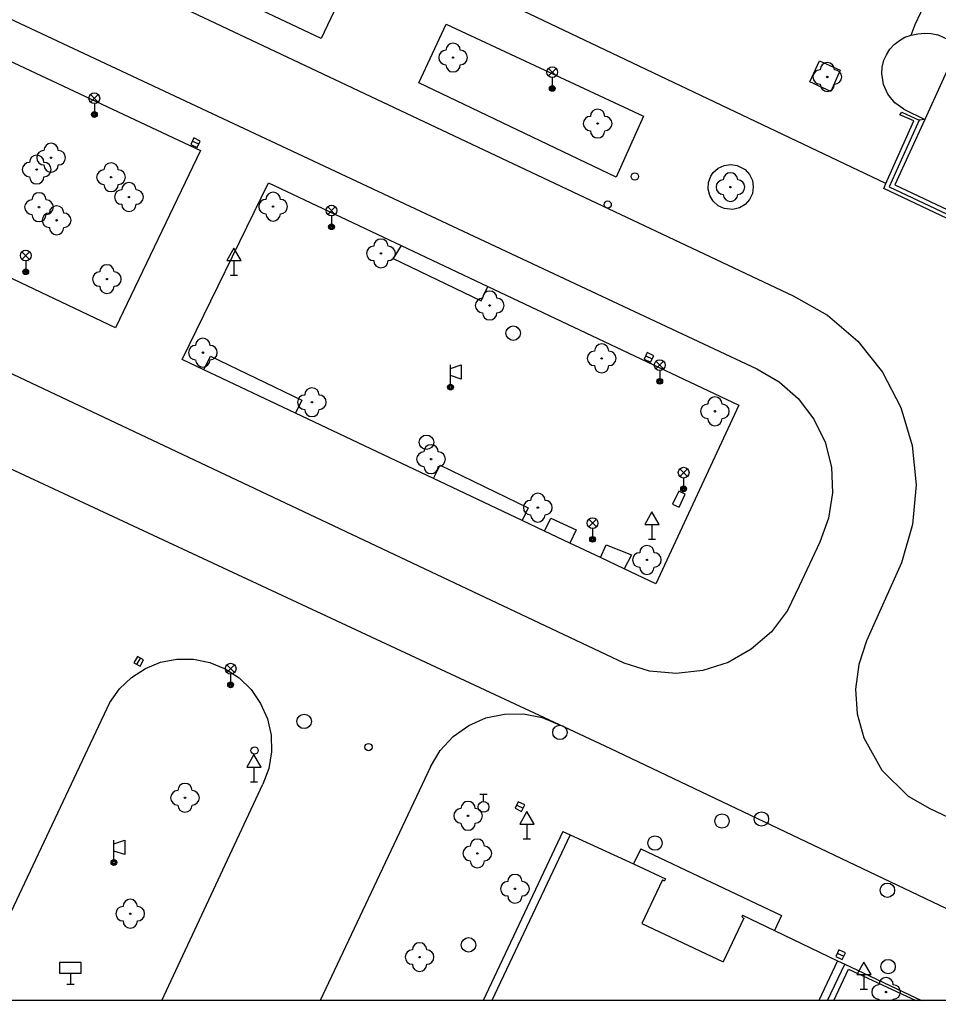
# Model space of a CAD drawing. Extents: x -600309 to -598967, y -1161267 to -1160292.
# Drawn here: x -600168.5 to -600104.8, y -1161267 to -1161199 of the extents above; entities that cross this region are included whole.
import ezdxf

# ---------------------------------------------------------------- set-up
doc = ezdxf.new("R2010")
doc.units = 0
for name, color, linetype in [('Level 10', 7, 'Continuous'), ('Level 11', 7, 'Continuous'), ('Level 22', 7, 'Continuous'), ('Level 23', 7, 'Continuous'), ('Level 24', 7, 'Continuous'), ('Level 27', 7, 'Continuous'), ('Level 28', 7, 'Continuous'), ('Level 33', 7, 'Continuous'), ('Level 34', 7, 'Continuous'), ('Level 5', 7, 'Continuous'), ('Level 7', 7, 'Continuous'), ('Vrstva 63', 7, 'Continuous')]:
    doc.layers.add(name, color=color, linetype=linetype)

msp = doc.modelspace()

# ---------------------------------------------------------------- linework, layer by layer
at = {"layer": 'Level 10'}
for p, q in [((-600172.03, -1161267.0314), (-600162.26, -1161246.36)), ((-600090.8877, -1161267.0314), (-600127.53, -1161249.56)), ((-600140.01, -1161250.82), (-600147.6726, -1161267.0314)), ((-600158.6517, -1161267.0314), (-600151.65, -1161252.03)), ((-600105.36, -1161253.7199), (-600077.13, -1161267.0314)), ((-600111.26, -1161264.52), (-600105.9386, -1161267.0314))]:
    msp.add_line(p, q, dxfattribs=at)
for points in [[(-600250.82, -1161154), (-600114.85, -1161218.15)], [(-600108.4, -1161210.37), (-600167.8, -1161182.12)], [(-600114.85, -1161218.15), (-600112.45, -1161219.51), (-600110.36, -1161221.3), (-600108.64, -1161223.46), (-600107.37, -1161225.9), (-600106.57, -1161228.54), (-600106.3, -1161231.28), (-600106.55, -1161234.02), (-600107.31, -1161236.67)], [(-600131.06, -1161247.92), (-600174.73, -1161227.58)], [(-600107.31, -1161236.67), (-600109.75, -1161242.1)], [(-600109.75, -1161242.1), (-600110.29, -1161243.73), (-600110.51, -1161245.44), (-600110.39, -1161247.15), (-600109.94, -1161248.81), (-600108.69, -1161251.06), (-600106.85, -1161252.86), (-600105.36, -1161253.7199)], [(-600162.26, -1161246.36), (-600161.6, -1161245.42), (-600160.77, -1161244.63), (-600159.8, -1161244), (-600158.74, -1161243.58), (-600157.61, -1161243.37), (-600156.46, -1161243.37), (-600155.33, -1161243.6), (-600154.27, -1161244.03), (-600153.29, -1161244.6599), (-600152.46, -1161245.4699), (-600151.8, -1161246.43), (-600151.33, -1161247.5), (-600151.07, -1161248.63), (-600151.04, -1161249.79), (-600151.24, -1161250.94), (-600151.65, -1161252.03)], [(-600140.01, -1161250.82), (-600139.33, -1161249.7), (-600138.43, -1161248.73), (-600137.36, -1161247.9699), (-600136.1599, -1161247.44), (-600134.88, -1161247.17), (-600133.56, -1161247.1599), (-600132.27, -1161247.4099), (-600131.06, -1161247.92)], [(-600127.53, -1161249.56), (-600131.06, -1161247.92)], [(-600111.76, -1161264.29), (-600111.26, -1161264.52)]]:
    msp.add_lwpolyline(points, dxfattribs=at)
at = {"layer": 'Level 11'}
for p, q in [((-600130.82, -1161255.32), (-600136.3562, -1161267.0314)), ((-600112.4456, -1161267.0314), (-600111.26, -1161264.52))]:
    msp.add_line(p, q, dxfattribs=at)
for points in [[(-600255.61, -1161158.43), (-600117.37, -1161223.23)], [(-600126.58, -1161243.65), (-600265.52, -1161178.03)], [(-600147.6, -1161200.32), (-600168.93, -1161190.24)], [(-600145.64, -1161196.14), (-600147.6, -1161200.32)], [(-600106.37, -1161199.35), (-600105.59, -1161197.67)], [(-600140.83, -1161203.38), (-600138.93, -1161199.31)], [(-600138.93, -1161199.31), (-600125.23, -1161205.7)], [(-600106.65, -1161200.07), (-600106.37, -1161199.35)], [(-600106.65, -1161200.07), (-600106.19, -1161199.98), (-600105.73, -1161199.95), (-600105.27, -1161199.9699), (-600104.81, -1161200.06)], [(-600107.17, -1161205.2199), (-600107.78, -1161204.77), (-600108.26, -1161204.18), (-600108.57, -1161203.49), (-600108.69, -1161202.74), (-600108.6599, -1161202.29), (-600108.55, -1161201.81), (-600108.37, -1161201.44), (-600108.13, -1161201.06), (-600107.82, -1161200.7199), (-600107.4699, -1161200.44), (-600107.08, -1161200.2199), (-600106.65, -1161200.07)], [(-600103.34, -1161200.74), (-600104.81, -1161200.06)], [(-600169.33, -1161201.82), (-600155.98, -1161208.09)], [(-600113.68, -1161203.31), (-600113.02, -1161201.86)], [(-600113.02, -1161201.86), (-600111.58, -1161202.51)], [(-600111.58, -1161202.51), (-600112.23, -1161203.98)], [(-600127.12, -1161209.93), (-600140.83, -1161203.38)], [(-600112.23, -1161203.98), (-600113.68, -1161203.31)], [(-600107.17, -1161205.2199), (-600105.71, -1161205.92)], [(-600125.23, -1161205.7), (-600127.12, -1161209.93)], [(-600105.71, -1161205.92), (-600106.09, -1161205.97)], [(-600155.98, -1161208.09), (-600161.87, -1161220.38)], [(-600119.17, -1161209.04), (-600118.7199, -1161209.11), (-600118.18, -1161209.4), (-600117.87, -1161209.74), (-600117.67, -1161210.15), (-600117.61, -1161210.61), (-600117.67, -1161211.06), (-600117.87, -1161211.48), (-600118.18, -1161211.82), (-600118.57, -1161212.06), (-600119.02, -1161212.17), (-600119.63, -1161212.11), (-600120.05, -1161211.9099), (-600120.39, -1161211.6), (-600120.62, -1161211.21), (-600120.74, -1161210.76), (-600120.71, -1161210.3), (-600120.56, -1161209.87), (-600120.39, -1161209.61), (-600120.05, -1161209.3), (-600119.63, -1161209.11), (-600119.17, -1161209.04)], [(-600157.24, -1161222.58), (-600151.25, -1161210.33)], [(-600151.25, -1161210.33), (-600142.04, -1161214.68)], [(-600161.87, -1161220.38), (-600175.08, -1161214.12)], [(-600142.04, -1161214.68), (-600142.59, -1161215.58)], [(-600142.04, -1161214.68), (-600136.03, -1161217.52)], [(-600142.59, -1161215.58), (-600136.49, -1161218.5)], [(-600136.49, -1161218.5), (-600136.03, -1161217.52)], [(-600136.03, -1161217.52), (-600118.61, -1161225.75)], [(-600155.74, -1161223.29), (-600155.27, -1161222.34)], [(-600155.27, -1161222.34), (-600148.94, -1161225.39)], [(-600155.74, -1161223.29), (-600157.24, -1161222.58)], [(-600149.38, -1161226.3), (-600155.74, -1161223.29)], [(-600117.37, -1161223.23), (-600115.82, -1161224.12), (-600114.49, -1161225.29), (-600113.4099, -1161226.71), (-600112.63, -1161228.31), (-600112.19, -1161230.04), (-600112.11, -1161231.82), (-600112.38, -1161233.58), (-600112.99, -1161235.25)], [(-600148.94, -1161225.39), (-600149.38, -1161226.3)], [(-600118.61, -1161225.75), (-600124.37, -1161238.13)], [(-600139.8, -1161230.84), (-600149.38, -1161226.3)], [(-600139.8, -1161230.84), (-600139.35, -1161229.9)], [(-600139.35, -1161229.9), (-600133.2199, -1161232.87)], [(-600133.64, -1161233.75), (-600139.8, -1161230.84)], [(-600133.2199, -1161232.87), (-600133.64, -1161233.75)], [(-600132.1, -1161234.48), (-600133.64, -1161233.75)], [(-600132.1, -1161234.48), (-600131.65, -1161233.59)], [(-600131.65, -1161233.59), (-600129.9, -1161234.38)], [(-600130.34, -1161235.31), (-600132.1, -1161234.48)], [(-600129.9, -1161234.38), (-600130.34, -1161235.31)], [(-600128.2199, -1161236.31), (-600130.34, -1161235.31)], [(-600112.99, -1161235.25), (-600114.43, -1161238.31)], [(-600128.2199, -1161236.31), (-600127.82, -1161235.43)], [(-600127.82, -1161235.43), (-600126.07, -1161236.12)], [(-600126.57, -1161237.09), (-600128.2199, -1161236.31)], [(-600126.07, -1161236.12), (-600126.57, -1161237.09)], [(-600124.37, -1161238.13), (-600126.57, -1161237.09)], [(-600114.43, -1161238.31), (-600115.23, -1161239.98), (-600116.35, -1161241.46), (-600117.75, -1161242.68), (-600119.36, -1161243.59), (-600121.12, -1161244.1599), (-600122.96, -1161244.36), (-600124.81, -1161244.19), (-600126.58, -1161243.65)], [(-600130.82, -1161255.32), (-600130.32, -1161255.55)], [(-600125.9099, -1161257.55), (-600123.71, -1161258.59)], [(-600123.9099, -1161258.6599), (-600125.34, -1161261.69)], [(-600123.9099, -1161258.6599), (-600123.78, -1161258.73)], [(-600123.71, -1161258.59), (-600123.78, -1161258.73)], [(-600118.35, -1161261.12), (-600118.4099, -1161261.25)], [(-600118.35, -1161261.12), (-600116.13, -1161262.18)], [(-600125.34, -1161261.69), (-600119.7, -1161264.35)], [(-600118.27, -1161261.32), (-600119.7, -1161264.35)], [(-600118.4099, -1161261.25), (-600118.27, -1161261.32)]]:
    msp.add_lwpolyline(points, dxfattribs=at)
at = {"layer": 'Level 22'}
for centre in [(-600138.44, -1161201.63), (-600112.4699, -1161202.98), (-600128.4099, -1161206.21), (-600166.34, -1161208.58), (-600167.34, -1161209.4), (-600162.18, -1161209.93), (-600119.19, -1161210.62), (-600160.94, -1161211.31), (-600167.18, -1161212.01), (-600150.93, -1161211.9699), (-600165.96, -1161212.92), (-600143.45, -1161215.2199), (-600162.4699, -1161217), (-600135.9, -1161218.83), (-600155.81, -1161222.1), (-600128.13, -1161222.5), (-600148.24, -1161225.54), (-600120.27, -1161226.17), (-600139.9699, -1161229.49), (-600132.56, -1161232.85), (-600124.99, -1161236.48), (-600157.05, -1161252.98), (-600137.4, -1161254.23), (-600136.76, -1161256.84), (-600134.15, -1161259.29), (-600160.85, -1161261.02), (-600140.77, -1161264.03), (-600108.39, -1161266.45)]:
    msp.add_circle(centre, 0.05, dxfattribs=at)
for centre, start, end in [((-600138.44, -1161201.13), 0, 180), ((-600138.94, -1161201.63), 90, 270), ((-600137.94, -1161201.63), 270, 90), ((-600112.4699, -1161202.48), 0, 180), ((-600138.44, -1161202.13), 180, 0), ((-600112.9699, -1161202.98), 90, 270), ((-600111.9699, -1161202.98), 270, 90), ((-600112.4699, -1161203.48), 180, 0), ((-600128.4099, -1161205.71), 0, 180), ((-600128.9099, -1161206.21), 90, 270), ((-600127.9099, -1161206.21), 270, 90), ((-600128.4099, -1161206.71), 180, 0), ((-600166.84, -1161208.58), 90, 270), ((-600166.34, -1161208.08), 0, 180), ((-600165.84, -1161208.58), 270, 90), ((-600167.34, -1161208.9), 0, 180), ((-600167.84, -1161209.4), 90, 270), ((-600166.84, -1161209.4), 270, 90), ((-600166.34, -1161209.08), 180, 0), ((-600162.68, -1161209.93), 90, 270), ((-600162.18, -1161209.43), 0, 180), ((-600161.68, -1161209.93), 270, 90), ((-600167.34, -1161209.9), 180, 0), ((-600119.69, -1161210.62), 90, 270), ((-600119.19, -1161210.12), 0, 180), ((-600118.69, -1161210.62), 270, 90), ((-600162.18, -1161210.43), 180, 0), ((-600161.44, -1161211.31), 90, 270), ((-600160.94, -1161210.81), 0, 180), ((-600160.44, -1161211.31), 270, 90), ((-600167.68, -1161212.01), 90, 270), ((-600167.18, -1161211.51), 0, 180), ((-600166.68, -1161212.01), 270, 90), ((-600151.43, -1161211.9699), 90, 270), ((-600150.93, -1161211.4699), 0, 180), ((-600150.43, -1161211.9699), 270, 90), ((-600119.19, -1161211.12), 180, 0), ((-600165.96, -1161212.42), 0, 180), ((-600160.94, -1161211.81), 180, 0), ((-600167.18, -1161212.51), 180, 0), ((-600166.46, -1161212.92), 90, 270), ((-600165.46, -1161212.92), 270, 90), ((-600150.93, -1161212.4699), 180, 0), ((-600165.96, -1161213.42), 180, 0), ((-600143.45, -1161214.7199), 0, 180), ((-600143.95, -1161215.2199), 90, 270), ((-600142.95, -1161215.2199), 270, 90), ((-600162.4699, -1161216.5), 0, 180), ((-600143.45, -1161215.7199), 180, 0), ((-600162.9699, -1161217), 90, 270), ((-600161.9699, -1161217), 270, 90), ((-600162.4699, -1161217.5), 180, 0), ((-600136.4, -1161218.83), 90, 270), ((-600135.9, -1161218.33), 0, 180), ((-600135.4, -1161218.83), 270, 90), ((-600135.9, -1161219.33), 180, 0), ((-600155.81, -1161221.6), 0, 180), ((-600156.31, -1161222.1), 90, 270), ((-600155.31, -1161222.1), 270, 90), ((-600128.13, -1161222), 0, 180), ((-600128.63, -1161222.5), 90, 270), ((-600127.63, -1161222.5), 270, 90), ((-600155.81, -1161222.6), 180, 0), ((-600128.13, -1161223), 180, 0), ((-600148.74, -1161225.54), 90, 270), ((-600148.24, -1161225.04), 0, 180), ((-600147.74, -1161225.54), 270, 90), ((-600120.27, -1161225.67), 0, 180), ((-600120.77, -1161226.17), 90, 270), ((-600119.77, -1161226.17), 270, 90), ((-600148.24, -1161226.04), 180, 0), ((-600120.27, -1161226.67), 180, 0), ((-600139.9699, -1161228.99), 0, 180), ((-600140.4699, -1161229.49), 90, 270), ((-600139.4699, -1161229.49), 270, 90), ((-600139.9699, -1161229.99), 180, 0), ((-600132.56, -1161232.35), 0, 180), ((-600133.06, -1161232.85), 90, 270), ((-600132.06, -1161232.85), 270, 90), ((-600132.56, -1161233.35), 180, 0), ((-600125.49, -1161236.48), 90, 270), ((-600124.99, -1161235.98), 0, 180), ((-600124.49, -1161236.48), 270, 90), ((-600124.99, -1161236.98), 180, 0), ((-600157.05, -1161252.48), 0, 180), ((-600157.55, -1161252.98), 90, 270), ((-600156.55, -1161252.98), 270, 90), ((-600157.05, -1161253.48), 180, 0), ((-600137.9, -1161254.23), 90, 270), ((-600137.4, -1161253.73), 0, 180), ((-600136.9, -1161254.23), 270, 90), ((-600137.4, -1161254.73), 180, 0), ((-600137.26, -1161256.84), 90, 270), ((-600136.76, -1161256.34), 0, 180), ((-600136.26, -1161256.84), 270, 90), ((-600136.76, -1161257.34), 180, 0), ((-600134.15, -1161258.79), 0, 180), ((-600134.65, -1161259.29), 90, 270), ((-600133.65, -1161259.29), 270, 90), ((-600134.15, -1161259.79), 180, 0), ((-600161.35, -1161261.02), 90, 270), ((-600160.85, -1161260.52), 0, 180), ((-600160.35, -1161261.02), 270, 90), ((-600160.85, -1161261.52), 180, 0), ((-600140.77, -1161263.53), 0, 180), ((-600141.27, -1161264.03), 90, 270), ((-600140.27, -1161264.03), 270, 90), ((-600140.77, -1161264.53), 180, 0), ((-600108.89, -1161266.45), 90, 270), ((-600108.39, -1161265.95), 0, 180), ((-600107.89, -1161266.45), 270, 90), ((-600108.39, -1161266.95), 180, 189.36906), ((-600108.39, -1161266.95), 350.63094, 0)]:
    msp.add_arc(centre, 0.5, start, end, dxfattribs=at)
at = {"layer": 'Level 23'}
for p, q in [((-600112.026, -1161267.0314), (-600111, -1161264.86)), ((-600111, -1161264.86), (-600106.3214, -1161267.0314))]:
    msp.add_line(p, q, dxfattribs=at)
at = {"layer": 'Level 24'}
msp.add_lwpolyline([(-600122.7843, -1161231.7012), (-600123.2085, -1161232.6067), (-600122.7557, -1161232.8188), (-600122.3315, -1161231.9133)], close=True, dxfattribs=at)
at = {"layer": 'Level 27'}
for p, q in [((-600156.0938, -1161207.6465), (-600156.5462, -1161207.4335)), ((-600125.076, -1161222.3232), (-600124.624, -1161222.5368)), ((-600160.3821, -1161243.7281), (-600160.1379, -1161243.2919)), ((-600134.0246, -1161253.4802), (-600133.5754, -1161253.6998)), ((-600111.7762, -1161263.7536), (-600111.3238, -1161263.9664))]:
    msp.add_line(p, q, dxfattribs=at)
for points in [[(-600155.9873, -1161207.4204), (-600156.4396, -1161207.2073), (-600156.6527, -1161207.6596), (-600156.2004, -1161207.8727)], [(-600125.1828, -1161222.5492), (-600124.7308, -1161222.7628), (-600124.5172, -1161222.3108), (-600124.9692, -1161222.0972)], [(-600160.164, -1161243.8503), (-600159.9197, -1161243.414), (-600160.356, -1161243.1697), (-600160.6003, -1161243.606)], [(-600134.1344, -1161253.7048), (-600133.6852, -1161253.9244), (-600133.4656, -1161253.4752), (-600133.9148, -1161253.2556)], [(-600111.8827, -1161263.9798), (-600111.4302, -1161264.1927), (-600111.2173, -1161263.7402), (-600111.6698, -1161263.5273)]]:
    msp.add_lwpolyline(points, close=True, dxfattribs=at)
for centre in [(-600134.27, -1161220.75), (-600140.29, -1161228.32), (-600148.78, -1161247.68), (-600131.03, -1161248.44), (-600119.78, -1161254.59), (-600117.04, -1161254.45), (-600124.43, -1161256.12), (-600108.3, -1161259.39), (-600137.37, -1161263.18), (-600108.25, -1161264.69)]:
    msp.add_circle(centre, 0.5, dxfattribs=at)
at = {"layer": 'Level 28'}
for p, q in [((-600136.58, -1161252.735), (-600136.08, -1161252.735)), ((-600136.33, -1161253.235), (-600136.33, -1161252.735))]:
    msp.add_line(p, q, dxfattribs=at)
for centre, radius in [((-600125.83, -1161209.88), 0.25), ((-600127.71, -1161211.83), 0.25), ((-600152.2199, -1161249.7), 0.25), ((-600144.31, -1161249.46), 0.25), ((-600136.33, -1161253.61), 0.375)]:
    msp.add_circle(centre, radius, dxfattribs=at)
at = {"layer": 'Level 33'}
for p, q in [((-600131.825, -1161202.91), (-600131.295, -1161202.38)), ((-600131.825, -1161202.38), (-600131.295, -1161202.91)), ((-600131.56, -1161203.02), (-600131.56, -1161203.77)), ((-600163.605, -1161204.72), (-600163.075, -1161204.19)), ((-600163.605, -1161204.19), (-600163.075, -1161204.72)), ((-600163.34, -1161204.83), (-600163.34, -1161205.58)), ((-600147.145, -1161212.51), (-600146.615, -1161211.98)), ((-600147.145, -1161211.98), (-600146.615, -1161212.51)), ((-600146.88, -1161212.62), (-600146.88, -1161213.37)), ((-600168.365, -1161215.63), (-600167.835, -1161215.1)), ((-600168.365, -1161215.1), (-600167.835, -1161215.63)), ((-600168.1, -1161215.74), (-600168.1, -1161216.49)), ((-600138.62, -1161224.29), (-600138.62, -1161222.94)), ((-600124.365, -1161223.23), (-600123.835, -1161222.7)), ((-600124.365, -1161222.7), (-600123.835, -1161223.23)), ((-600124.1, -1161223.34), (-600124.1, -1161224.09)), ((-600122.705, -1161230.69), (-600122.175, -1161230.16)), ((-600122.705, -1161230.16), (-600122.175, -1161230.69)), ((-600122.44, -1161230.8), (-600122.44, -1161231.55)), ((-600129.025, -1161234.19), (-600128.495, -1161233.66)), ((-600129.025, -1161233.66), (-600128.495, -1161234.19)), ((-600128.76, -1161234.3), (-600128.76, -1161235.05)), ((-600154.145, -1161244.29), (-600153.615, -1161243.76)), ((-600154.145, -1161243.76), (-600153.615, -1161244.29)), ((-600153.88, -1161244.4), (-600153.88, -1161245.15)), ((-600161.98, -1161257.2699), (-600161.98, -1161255.9199))]:
    msp.add_line(p, q, dxfattribs=at)
for points in [[(-600138.62, -1161223.19), (-600137.87, -1161222.94), (-600137.87, -1161223.94), (-600138.62, -1161223.69)], [(-600161.98, -1161256.1699), (-600161.23, -1161255.9199), (-600161.23, -1161256.9199), (-600161.98, -1161256.6699)]]:
    msp.add_lwpolyline(points, dxfattribs=at)
for centre, radius in [((-600131.56, -1161202.645), 0.375), ((-600163.34, -1161204.455), 0.375), ((-600131.56, -1161203.77), 0.2), ((-600131.56, -1161203.77), 0.1445), ((-600131.56, -1161203.77), 0.0876), ((-600163.34, -1161205.58), 0.2), ((-600163.34, -1161205.58), 0.1445), ((-600163.34, -1161205.58), 0.0876), ((-600146.88, -1161212.245), 0.375), ((-600146.88, -1161213.37), 0.2), ((-600146.88, -1161213.37), 0.1445), ((-600146.88, -1161213.37), 0.0876), ((-600168.1, -1161215.365), 0.375), ((-600168.1, -1161216.49), 0.2), ((-600168.1, -1161216.49), 0.1445), ((-600168.1, -1161216.49), 0.0876), ((-600124.1, -1161222.965), 0.375), ((-600138.62, -1161224.49), 0.2), ((-600138.62, -1161224.49), 0.1445), ((-600138.62, -1161224.49), 0.0876), ((-600124.1, -1161224.09), 0.2), ((-600124.1, -1161224.09), 0.1445), ((-600124.1, -1161224.09), 0.0876), ((-600122.44, -1161230.425), 0.375), ((-600122.44, -1161231.55), 0.2), ((-600122.44, -1161231.55), 0.1445), ((-600122.44, -1161231.55), 0.0876), ((-600128.76, -1161233.925), 0.375), ((-600128.76, -1161235.05), 0.2), ((-600128.76, -1161235.05), 0.1445), ((-600128.76, -1161235.05), 0.0876), ((-600153.88, -1161244.025), 0.375), ((-600153.88, -1161245.15), 0.2), ((-600153.88, -1161245.15), 0.1445), ((-600153.88, -1161245.15), 0.0876), ((-600161.98, -1161257.4699), 0.2), ((-600161.98, -1161257.4699), 0.1445), ((-600161.98, -1161257.4699), 0.0876)]:
    msp.add_circle(centre, radius, dxfattribs=at)
at = {"layer": 'Level 34'}
for p, q in [((-600153.65, -1161215.712), (-600153.65, -1161216.73)), ((-600153.9, -1161216.73), (-600153.4, -1161216.73)), ((-600124.64, -1161234.012), (-600124.64, -1161235.03)), ((-600124.89, -1161235.03), (-600124.39, -1161235.03)), ((-600152.26, -1161250.852), (-600152.26, -1161251.87)), ((-600152.51, -1161251.87), (-600152.01, -1161251.87)), ((-600133.32, -1161254.802), (-600133.32, -1161255.82)), ((-600133.57, -1161255.82), (-600133.07, -1161255.82)), ((-600165, -1161265.15), (-600165, -1161265.9)), ((-600109.93, -1161265.242), (-600109.93, -1161266.26)), ((-600165.25, -1161265.9), (-600164.75, -1161265.9)), ((-600110.18, -1161266.26), (-600109.68, -1161266.26))]:
    msp.add_line(p, q, dxfattribs=at)
for points in [[(-600154.15, -1161215.712), (-600153.15, -1161215.712), (-600153.65, -1161214.846)], [(-600125.14, -1161234.012), (-600124.14, -1161234.012), (-600124.64, -1161233.146)], [(-600152.76, -1161250.852), (-600151.76, -1161250.852), (-600152.26, -1161249.986)], [(-600133.82, -1161254.802), (-600132.82, -1161254.802), (-600133.32, -1161253.936)], [(-600165.75, -1161265.15), (-600164.25, -1161265.15), (-600164.25, -1161264.4), (-600165.75, -1161264.4)], [(-600110.43, -1161265.242), (-600109.43, -1161265.242), (-600109.93, -1161264.376)]]:
    msp.add_lwpolyline(points, close=True, dxfattribs=at)
at = {"layer": 'Level 5'}
for p, q in [((-600130.32, -1161255.55), (-600135.7483, -1161267.0314)), ((-600111.76, -1161264.29), (-600113.0541, -1161267.0314))]:
    msp.add_line(p, q, dxfattribs=at)
for points in [[(-600103.34, -1161200.74), (-600105.71, -1161205.92)], [(-600105.71, -1161205.92), (-600107.79, -1161210.45)], [(-600107.79, -1161210.45), (-600091.44, -1161218.15)], [(-600130.32, -1161255.55), (-600125.9099, -1161257.55)], [(-600125.42, -1161256.51), (-600125.9099, -1161257.55)], [(-600125.42, -1161256.51), (-600115.64, -1161261.14)], [(-600115.64, -1161261.14), (-600116.13, -1161262.18)], [(-600116.13, -1161262.18), (-600111.76, -1161264.29)]]:
    msp.add_lwpolyline(points, dxfattribs=at)
at = {"layer": 'Level 7'}
for points in [[(-600107.44, -1161205.61), (-600107.3, -1161205.4099)], [(-600107.3, -1161205.4099), (-600106.09, -1161205.9699)], [(-600108.4, -1161210.37), (-600106.46, -1161206.02)], [(-600106.09, -1161205.9699), (-600108.17, -1161210.59)], [(-600106.46, -1161206.02), (-600107.44, -1161205.61)], [(-600108.55, -1161210.7199), (-600108.4, -1161210.37)], [(-600091.4, -1161218.82), (-600108.55, -1161210.7199)], [(-600108.17, -1161210.59), (-600091.42, -1161218.49)]]:
    msp.add_lwpolyline(points, dxfattribs=at)
at = {"layer": 'Vrstva 63'}
msp.add_lwpolyline([(-600308.541, -1160292.3474), (-598967.1085, -1160292.3474), (-598967.1085, -1161267.0314), (-600308.541, -1161267.0314)], close=True, dxfattribs=at)

doc.saveas('drawing.dxf')
